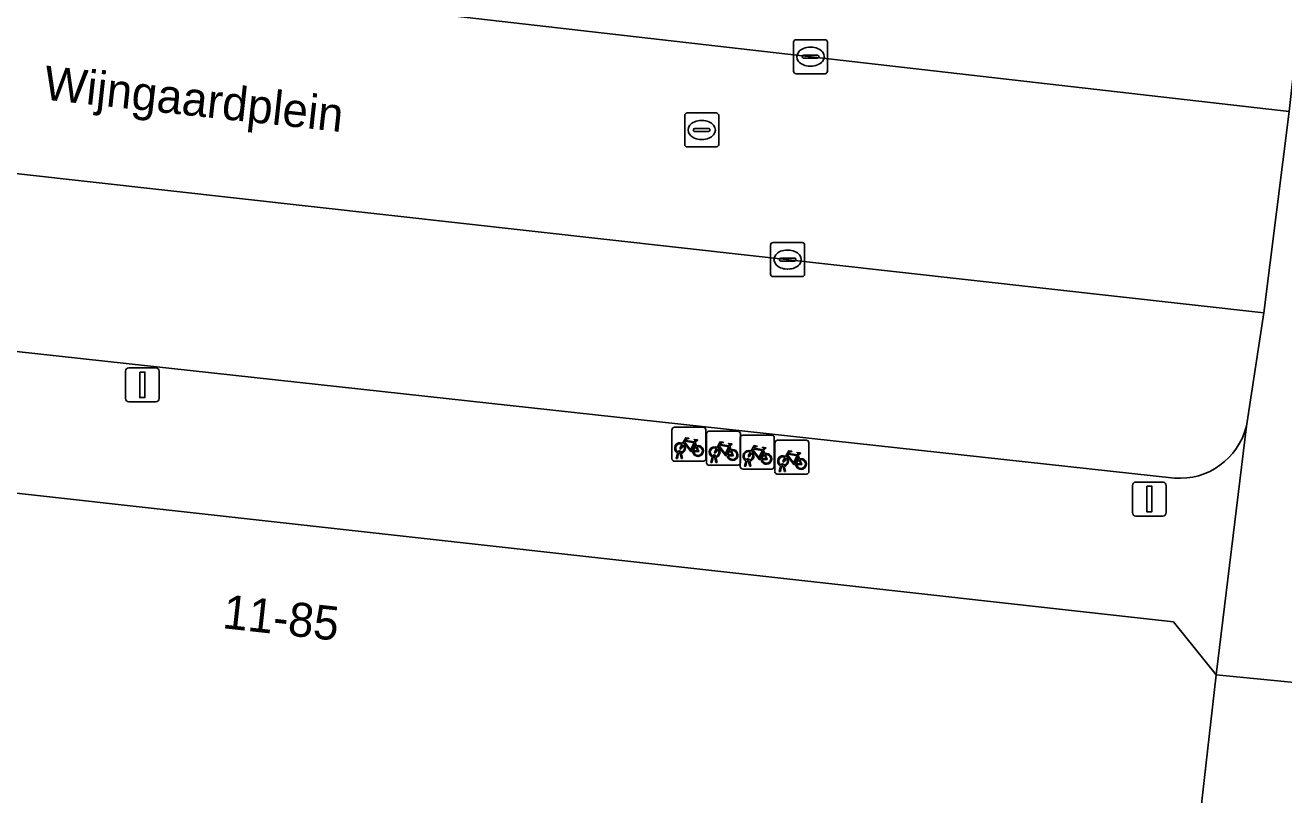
# Model space of a CAD drawing. Extents: x 162026 to 163502, y 387295 to 388169.
# Drawn here: x 162318.02 to 162355.04, y 387613.34 to 387635.99 of the extents above; entities that cross this region are included whole.
import ezdxf

# ---------------------------------------------------------------- set-up
doc = ezdxf.new("R2010")
doc.units = 0
for name, color, linetype in [('IMGEO_Fietsenrek', 7, 'Continuous'), ('IMGEO_Kolk', 7, 'Continuous'), ('IMGEO_Lichtmast', 7, 'Continuous'), ('IMGEO_Openbare_ruimte_label', 7, 'Continuous'), ('IMGEO_Pand', 7, 'Continuous'), ('IMGEO_Pand_nummerreeks', 7, 'Continuous'), ('IMGEO_Parkeervlak_open', 7, 'Continuous'), ('IMGEO_Rijbaan_lokaal_open', 7, 'Continuous'), ('IMGEO_Rioolput', 7, 'Continuous'), ('IMGEO_Voetpad_open', 7, 'Continuous')]:
    doc.layers.add(name, color=color, linetype=linetype)

msp = doc.modelspace()

# ---------------------------------------------------------------- linework, layer by layer
at = {"layer": 'IMGEO_Fietsenrek'}
for p, q in [((162337.041, 387623.231), (162337.041, 387624.072)), ((162337.041, 387624.072), (162337.041, 387623.231)), ((162337.116, 387624.156), (162337.957, 387624.156)), ((162337.957, 387624.156), (162337.116, 387624.156)), ((162338.041, 387624.081), (162338.041, 387623.24)), ((162338.041, 387623.24), (162338.041, 387624.081)), ((162338.057, 387623.112), (162338.057, 387623.953)), ((162338.057, 387623.953), (162338.057, 387623.112)), ((162338.132, 387624.037), (162338.973, 387624.037)), ((162338.973, 387624.037), (162338.132, 387624.037)), ((162339.057, 387623.962), (162339.057, 387623.121)), ((162339.057, 387623.121), (162339.057, 387623.962)), ((162339.128, 387623.924), (162339.969, 387623.924)), ((162339.969, 387623.924), (162339.128, 387623.924)), ((162337.728, 387623.705), (162337.764, 387623.61)), ((162338.744, 387623.586), (162338.78, 387623.491)), ((162339.053, 387622.999), (162339.053, 387623.84)), ((162339.053, 387623.84), (162339.053, 387622.999)), ((162340.053, 387623.849), (162340.053, 387623.008)), ((162340.053, 387623.008), (162340.053, 387623.849)), ((162340.071, 387622.848), (162340.071, 387623.689)), ((162340.071, 387623.689), (162340.071, 387622.848)), ((162340.146, 387623.773), (162340.987, 387623.773)), ((162340.987, 387623.773), (162340.146, 387623.773)), ((162341.071, 387623.698), (162341.071, 387622.857)), ((162341.071, 387622.857), (162341.071, 387623.698)), ((162337.966, 387623.156), (162337.125, 387623.156)), ((162337.125, 387623.156), (162337.966, 387623.156)), ((162337.168, 387623.24), (162337.207, 387623.4)), ((162337.202, 387623.24), (162337.168, 387623.24)), ((162337.237, 387623.388), (162337.202, 387623.24)), ((162337.279, 387623.412), (162337.278, 387623.416)), ((162337.32, 387623.24), (162337.286, 387623.382)), ((162337.31, 387623.423), (162337.311, 387623.416)), ((162337.318, 387623.386), (162337.353, 387623.24)), ((162337.353, 387623.24), (162337.32, 387623.24)), ((162338.184, 387623.121), (162338.223, 387623.281)), ((162338.253, 387623.269), (162338.218, 387623.121)), ((162338.295, 387623.293), (162338.294, 387623.297)), ((162338.336, 387623.121), (162338.302, 387623.263)), ((162338.326, 387623.304), (162338.327, 387623.297)), ((162338.334, 387623.267), (162338.369, 387623.121)), ((162339.18, 387623.008), (162339.219, 387623.168)), ((162339.249, 387623.156), (162339.214, 387623.008)), ((162339.291, 387623.18), (162339.29, 387623.184)), ((162339.322, 387623.191), (162339.323, 387623.184)), ((162339.33, 387623.154), (162339.365, 387623.008)), ((162339.74, 387623.473), (162339.776, 387623.378)), ((162340.758, 387623.322), (162340.794, 387623.227)), ((162338.982, 387623.037), (162338.141, 387623.037)), ((162338.141, 387623.037), (162338.982, 387623.037)), ((162338.218, 387623.121), (162338.184, 387623.121)), ((162338.369, 387623.121), (162338.336, 387623.121)), ((162339.978, 387622.924), (162339.137, 387622.924)), ((162339.137, 387622.924), (162339.978, 387622.924)), ((162339.214, 387623.008), (162339.18, 387623.008)), ((162339.332, 387623.008), (162339.298, 387623.15)), ((162339.365, 387623.008), (162339.332, 387623.008)), ((162340.198, 387622.857), (162340.237, 387623.017)), ((162340.232, 387622.857), (162340.198, 387622.857)), ((162340.267, 387623.005), (162340.232, 387622.857)), ((162340.309, 387623.029), (162340.308, 387623.033)), ((162340.35, 387622.857), (162340.316, 387622.999)), ((162340.34, 387623.04), (162340.341, 387623.033)), ((162340.348, 387623.003), (162340.383, 387622.857)), ((162340.383, 387622.857), (162340.35, 387622.857)), ((162340.996, 387622.773), (162340.155, 387622.773)), ((162340.155, 387622.773), (162340.996, 387622.773))]:
    msp.add_line(p, q, dxfattribs=at)
for points in [[(162337.375, 387623.63), (162337.323, 387623.54), (162337.283, 387623.515), (162337.284, 387623.562), (162337.339, 387623.656)], [(162337.354, 387623.682), (162337.449, 387623.846), (162337.535, 387623.832), (162337.537, 387623.823), (162337.481, 387623.812), (162337.454, 387623.767), (162337.71, 387623.726)], [(162337.65, 387623.438), (162337.6, 387623.438), (162337.409, 387623.689), (162337.39, 387623.657)], [(162337.697, 387623.701), (162337.44, 387623.742), (162337.423, 387623.713), (162337.59, 387623.493), (162337.697, 387623.701)], [(162337.745, 387623.603), (162337.715, 387623.68), (162337.606, 387623.462), (162337.649, 387623.462)], [(162337.679, 387623.462), (162337.799, 387623.461), (162337.755, 387623.575)], [(162337.775, 387623.582), (162337.83, 387623.437), (162337.68, 387623.437)], [(162337.71, 387623.726), (162337.735, 387623.775), (162337.729, 387623.779), (162337.706, 387623.783), (162337.694, 387623.79), (162337.693, 387623.793), (162337.695, 387623.798), (162337.79, 387623.783), (162337.792, 387623.773), (162337.782, 387623.76), (162337.77, 387623.754), (162337.756, 387623.76), (162337.728, 387623.705)], [(162338.391, 387623.511), (162338.339, 387623.421), (162338.299, 387623.396), (162338.3, 387623.443), (162338.355, 387623.537)], [(162338.37, 387623.563), (162338.465, 387623.727), (162338.551, 387623.713), (162338.553, 387623.704), (162338.497, 387623.693), (162338.47, 387623.648), (162338.726, 387623.607)], [(162338.666, 387623.319), (162338.616, 387623.319), (162338.425, 387623.57), (162338.406, 387623.538)], [(162338.713, 387623.582), (162338.456, 387623.623), (162338.439, 387623.594), (162338.606, 387623.374), (162338.713, 387623.582)], [(162338.761, 387623.484), (162338.731, 387623.561), (162338.622, 387623.343), (162338.665, 387623.343)], [(162338.726, 387623.607), (162338.751, 387623.656), (162338.745, 387623.66), (162338.722, 387623.664), (162338.71, 387623.671), (162338.709, 387623.674), (162338.711, 387623.679), (162338.806, 387623.664), (162338.808, 387623.654), (162338.798, 387623.641), (162338.786, 387623.635), (162338.772, 387623.641), (162338.744, 387623.586)], [(162339.366, 387623.45), (162339.461, 387623.614), (162339.547, 387623.6), (162339.549, 387623.591), (162339.493, 387623.58), (162339.466, 387623.535), (162339.722, 387623.494)], [(162339.722, 387623.494), (162339.747, 387623.543), (162339.741, 387623.547), (162339.718, 387623.551), (162339.706, 387623.558), (162339.705, 387623.561), (162339.707, 387623.566), (162339.802, 387623.551), (162339.804, 387623.541), (162339.794, 387623.528), (162339.782, 387623.522), (162339.768, 387623.528), (162339.74, 387623.473)], [(162338.695, 387623.343), (162338.815, 387623.342), (162338.771, 387623.456)], [(162338.791, 387623.463), (162338.846, 387623.318), (162338.696, 387623.318)], [(162339.387, 387623.398), (162339.335, 387623.308), (162339.295, 387623.283), (162339.296, 387623.33), (162339.351, 387623.424)], [(162339.662, 387623.206), (162339.612, 387623.206), (162339.421, 387623.457), (162339.402, 387623.425)], [(162339.709, 387623.469), (162339.452, 387623.51), (162339.435, 387623.481), (162339.602, 387623.261), (162339.709, 387623.469)], [(162339.757, 387623.371), (162339.727, 387623.448), (162339.618, 387623.23), (162339.661, 387623.23)], [(162339.691, 387623.23), (162339.811, 387623.229), (162339.767, 387623.343)], [(162339.787, 387623.35), (162339.842, 387623.205), (162339.692, 387623.205)], [(162340.405, 387623.247), (162340.353, 387623.157), (162340.313, 387623.132), (162340.314, 387623.179), (162340.369, 387623.273)], [(162340.384, 387623.299), (162340.479, 387623.463), (162340.565, 387623.449), (162340.567, 387623.44), (162340.511, 387623.429), (162340.484, 387623.384), (162340.74, 387623.343)], [(162340.68, 387623.055), (162340.63, 387623.055), (162340.439, 387623.306), (162340.42, 387623.274)], [(162340.727, 387623.318), (162340.47, 387623.359), (162340.453, 387623.33), (162340.62, 387623.11), (162340.727, 387623.318)], [(162340.775, 387623.22), (162340.745, 387623.297), (162340.636, 387623.079), (162340.679, 387623.079)], [(162340.709, 387623.079), (162340.829, 387623.078), (162340.785, 387623.192)], [(162340.805, 387623.199), (162340.86, 387623.054), (162340.71, 387623.054)], [(162340.74, 387623.343), (162340.765, 387623.392), (162340.759, 387623.396), (162340.736, 387623.4), (162340.724, 387623.407), (162340.723, 387623.41), (162340.725, 387623.415), (162340.82, 387623.4), (162340.822, 387623.39), (162340.812, 387623.377), (162340.8, 387623.371), (162340.786, 387623.377), (162340.758, 387623.322)]]:
    msp.add_lwpolyline(points, dxfattribs=at)
for centre, radius, start, end in [((162337.119, 387624.078), 0.0779, 92.4484, 184.2845), ((162337.119, 387624.078), 0.0779, 92.4484, 184.2845), ((162337.963, 387624.078), 0.0779, 2.4484, 94.2845), ((162337.963, 387624.078), 0.0779, 2.4484, 94.2845), ((162338.135, 387623.959), 0.0779, 92.4484, 184.2845), ((162338.135, 387623.959), 0.0779, 92.4484, 184.2845), ((162338.979, 387623.959), 0.0779, 2.4484, 94.2845), ((162338.979, 387623.959), 0.0779, 2.4484, 94.2845), ((162339.131, 387623.846), 0.0779, 92.4484, 184.2845), ((162339.131, 387623.846), 0.0779, 92.4484, 184.2845), ((162339.975, 387623.846), 0.0779, 2.4484, 94.2845), ((162339.975, 387623.846), 0.0779, 2.4484, 94.2845), ((162337.281, 387623.541), 0.159, 62.6766, 242.1369), ((162337.281, 387623.541), 0.129, 63.3192, 238.903), ((162337.281, 387623.541), 0.129, 283.6043, 43.4302), ((162337.281, 387623.541), 0.159, 283.5766, 46.6042), ((162337.808, 387623.457), 0.159, 113.3408, 178.3217), ((162337.808, 387623.457), 0.159, 187.0065, 105.7708), ((162337.808, 387623.457), 0.129, 113.923, 177.9556), ((162337.808, 387623.457), 0.129, 188.6715, 104.5883), ((162338.297, 387623.422), 0.159, 62.6766, 242.1369), ((162338.297, 387623.422), 0.129, 63.3192, 238.903), ((162338.297, 387623.422), 0.159, 283.5766, 46.6042), ((162340.149, 387623.695), 0.0779, 92.4484, 184.2845), ((162340.149, 387623.695), 0.0779, 92.4484, 184.2845), ((162340.993, 387623.695), 0.0779, 2.4484, 94.2845), ((162340.993, 387623.695), 0.0779, 2.4484, 94.2845), ((162337.119, 387623.234), 0.0779, 182.4484, 274.2845), ((162337.119, 387623.234), 0.0779, 182.4484, 274.2845), ((162337.261, 387623.412), 0.0499, 12.8025, 158.6934), ((162337.281, 387623.541), 0.159, 253.9967, 271.7867), ((162337.261, 387623.412), 0.0174, 12.8025, 163.4502), ((162337.281, 387623.541), 0.129, 253.415, 269.0204), ((162337.963, 387623.234), 0.0779, 272.4484, 4.2845), ((162337.963, 387623.234), 0.0779, 272.4484, 4.2845), ((162338.277, 387623.293), 0.0499, 12.8025, 158.6934), ((162338.297, 387623.422), 0.159, 253.9967, 271.7867), ((162338.277, 387623.293), 0.0174, 12.8025, 163.4502), ((162338.297, 387623.422), 0.129, 253.415, 269.0204), ((162338.297, 387623.422), 0.129, 283.6043, 43.4302), ((162338.824, 387623.338), 0.159, 113.3408, 178.3217), ((162338.824, 387623.338), 0.159, 187.0065, 105.7708), ((162338.824, 387623.338), 0.129, 113.923, 177.9556), ((162338.824, 387623.338), 0.129, 188.6715, 104.5883), ((162339.293, 387623.309), 0.159, 62.6766, 242.1369), ((162339.293, 387623.309), 0.129, 63.3192, 238.903), ((162339.273, 387623.18), 0.0499, 12.8025, 158.6934), ((162339.293, 387623.309), 0.159, 253.9967, 271.7867), ((162339.273, 387623.18), 0.0174, 12.8025, 163.4502), ((162339.293, 387623.309), 0.129, 253.415, 269.0204), ((162339.293, 387623.309), 0.129, 283.6043, 43.4302), ((162339.293, 387623.309), 0.159, 283.5766, 46.6042), ((162339.82, 387623.225), 0.159, 113.3408, 178.3217), ((162339.82, 387623.225), 0.159, 187.0065, 105.7708), ((162339.82, 387623.225), 0.129, 113.923, 177.9556), ((162339.82, 387623.225), 0.129, 188.6715, 104.5883), ((162340.311, 387623.158), 0.159, 62.6766, 242.1369), ((162340.311, 387623.158), 0.129, 63.3192, 238.903), ((162340.311, 387623.158), 0.129, 283.6043, 43.4302), ((162340.311, 387623.158), 0.159, 283.5766, 46.6042), ((162340.838, 387623.074), 0.159, 113.3408, 178.3217), ((162340.838, 387623.074), 0.159, 187.0065, 105.7708), ((162340.838, 387623.074), 0.129, 113.923, 177.9556), ((162340.838, 387623.074), 0.129, 188.6715, 104.5883), ((162338.135, 387623.115), 0.0779, 182.4484, 274.2845), ((162338.135, 387623.115), 0.0779, 182.4484, 274.2845), ((162338.979, 387623.115), 0.0779, 272.4484, 4.2845), ((162338.979, 387623.115), 0.0779, 272.4484, 4.2845), ((162339.131, 387623.002), 0.0779, 182.4484, 274.2845), ((162339.131, 387623.002), 0.0779, 182.4484, 274.2845), ((162339.975, 387623.002), 0.0779, 272.4484, 4.2845), ((162339.975, 387623.002), 0.0779, 272.4484, 4.2845), ((162340.149, 387622.851), 0.0779, 182.4484, 274.2845), ((162340.149, 387622.851), 0.0779, 182.4484, 274.2845), ((162340.291, 387623.029), 0.0499, 12.8025, 158.6934), ((162340.311, 387623.158), 0.159, 253.9967, 271.7867), ((162340.291, 387623.029), 0.0174, 12.8025, 163.4502), ((162340.311, 387623.158), 0.129, 253.415, 269.0204), ((162340.993, 387622.851), 0.0779, 272.4484, 4.2845), ((162340.993, 387622.851), 0.0779, 272.4484, 4.2845)]:
    msp.add_arc(centre, radius, start, end, dxfattribs=at)
at = {"layer": 'IMGEO_Kolk'}
for p, q in [((162340.618, 387634.637), (162340.618, 387635.489)), ((162340.693, 387635.563), (162341.545, 387635.563)), ((162341.619, 387635.489), (162341.619, 387634.637)), ((162340.877, 387635.057), (162340.877, 387635.069)), ((162341.315, 387635.02), (162340.917, 387635.02)), ((162340.92, 387635.106), (162341.318, 387635.106)), ((162341.106, 387635.343), (162341.131, 387635.343)), ((162341.361, 387635.069), (162341.361, 387635.057)), ((162341.129, 387634.783), (162341.104, 387634.783)), ((162341.545, 387634.563), (162340.693, 387634.563)), ((162339.943, 387628.665), (162339.943, 387629.517)), ((162340.018, 387629.591), (162340.87, 387629.591)), ((162340.944, 387629.517), (162340.944, 387628.665)), ((162340.202, 387629.085), (162340.202, 387629.097)), ((162340.245, 387629.134), (162340.643, 387629.134)), ((162340.431, 387629.371), (162340.456, 387629.371)), ((162340.686, 387629.097), (162340.686, 387629.085)), ((162340.64, 387629.048), (162340.242, 387629.048)), ((162340.454, 387628.811), (162340.429, 387628.811)), ((162340.87, 387628.591), (162340.018, 387628.591))]:
    msp.add_line(p, q, dxfattribs=at)
for points in [[(162340.618, 387634.637), (162340.618, 387635.489)], [(162340.693, 387635.563), (162341.545, 387635.563)], [(162341.619, 387635.489), (162341.619, 387634.637)], [(162341.545, 387634.563), (162340.693, 387634.563)], [(162339.943, 387628.665), (162339.943, 387629.517)], [(162340.018, 387629.591), (162340.87, 387629.591)], [(162340.944, 387629.517), (162340.944, 387628.665)], [(162340.87, 387628.591), (162340.018, 387628.591)]]:
    msp.add_lwpolyline(points, dxfattribs=at)
for centre, radius, start, end in [((162340.695, 387635.487), 0.0765, 91.552, 178.448), ((162340.695, 387635.487), 0.0765, 91.552, 178.448), ((162341.543, 387635.487), 0.0765, 1.552, 88.448), ((162341.543, 387635.487), 0.0765, 1.552, 88.448), ((162340.917, 387635.066), 0.0403, 85.8775, 175.7526), ((162340.914, 387635.056), 0.0366, 178.938, 274.7102), ((162341.318, 387635.063), 0.043, 264.8664, 352.4533), ((162341.322, 387635.068), 0.0386, 1.7309, 96.639), ((162340.695, 387634.639), 0.0765, 181.552, 268.448), ((162340.695, 387634.639), 0.0765, 181.552, 268.448), ((162341.543, 387634.639), 0.0765, 271.552, 358.448), ((162341.543, 387634.639), 0.0765, 271.552, 358.448), ((162340.02, 387629.515), 0.0765, 91.552, 178.448), ((162340.02, 387629.515), 0.0765, 91.552, 178.448), ((162340.868, 387629.515), 0.0765, 1.552, 88.448), ((162340.868, 387629.515), 0.0765, 1.552, 88.448), ((162340.242, 387629.094), 0.0403, 85.8775, 175.7526), ((162340.239, 387629.084), 0.0366, 178.938, 274.7102), ((162340.643, 387629.091), 0.043, 264.8664, 352.4533), ((162340.647, 387629.096), 0.0386, 1.7309, 96.639), ((162340.02, 387628.667), 0.0765, 181.552, 268.448), ((162340.02, 387628.667), 0.0765, 181.552, 268.448), ((162340.868, 387628.667), 0.0765, 271.552, 358.448), ((162340.868, 387628.667), 0.0765, 271.552, 358.448)]:
    msp.add_arc(centre, radius, start, end, dxfattribs=at)
for centre, major_axis, ratio, start_param, end_param in [((162341.105, 387635.063), (-0.387, 0.002), 0.722429, 4.712389, 7.853982), ((162341.13, 387635.063), (-0.39, 0.002), 0.717154, 1.570796, 4.712389), ((162340.43, 387629.091), (-0.387, 0.002), 0.722429, 4.712389, 7.853982), ((162340.455, 387629.091), (-0.39, 0.002), 0.717154, 1.570796, 4.712389)]:
    msp.add_ellipse(centre, major_axis=major_axis, ratio=ratio, start_param=start_param, end_param=end_param, dxfattribs=at)
at = {"layer": 'IMGEO_Lichtmast'}
for p, q in [((162320.969, 387625.002), (162320.969, 387625.802)), ((162320.969, 387625.802), (162320.969, 387625.002)), ((162321.069, 387625.902), (162321.859, 387625.902)), ((162321.859, 387625.902), (162321.069, 387625.902)), ((162321.959, 387625.802), (162321.959, 387625.002)), ((162321.959, 387625.002), (162321.959, 387625.802)), ((162321.859, 387624.902), (162321.069, 387624.902)), ((162321.069, 387624.902), (162321.859, 387624.902)), ((162350.591, 387621.642), (162350.591, 387622.442)), ((162350.591, 387622.442), (162350.591, 387621.642)), ((162350.691, 387622.542), (162351.481, 387622.542)), ((162351.481, 387622.542), (162350.691, 387622.542)), ((162351.581, 387622.442), (162351.581, 387621.642)), ((162351.581, 387621.642), (162351.581, 387622.442)), ((162351.481, 387621.542), (162350.691, 387621.542)), ((162350.691, 387621.542), (162351.481, 387621.542))]:
    msp.add_line(p, q, dxfattribs=at)
for points in [[(162321.389, 387625.777), (162321.539, 387625.777), (162321.539, 387625.027), (162321.389, 387625.027), (162321.389, 387625.777)], [(162351.011, 387622.417), (162351.161, 387622.417), (162351.161, 387621.667), (162351.011, 387621.667), (162351.011, 387622.417)]]:
    msp.add_lwpolyline(points, dxfattribs=at)
for centre, start, end in [((162321.069, 387625.802), 90, 180), ((162321.069, 387625.802), 90, 180), ((162321.859, 387625.802), 0, 90), ((162321.859, 387625.802), 360, 90), ((162321.069, 387625.002), 180, 270), ((162321.069, 387625.002), 180, 270), ((162321.859, 387625.002), 270, 0), ((162321.859, 387625.002), 270, 0), ((162350.691, 387622.442), 90, 180), ((162350.691, 387622.442), 90, 180), ((162351.481, 387622.442), 0, 90), ((162351.481, 387622.442), 360, 90), ((162350.691, 387621.642), 180, 270), ((162350.691, 387621.642), 180, 270), ((162351.481, 387621.642), 270, 0), ((162351.481, 387621.642), 270, 0)]:
    msp.add_arc(centre, 0.1, start, end, dxfattribs=at)
at = {"layer": 'IMGEO_Pand'}
msp.add_lwpolyline([(162349.238, 387583.259), (162353.049, 387616.866), (162351.794, 387618.431), (162301.256, 387624.052), (162301.36, 387624.979), (162284.468, 387626.843), (162279.706, 387584.469)], dxfattribs=at)
at = {"layer": 'IMGEO_Parkeervlak_open'}
for points in [[(162286.664, 387645.047), (162286.253, 387641.35), (162355.196, 387633.448), (162355.612, 387637.187)], [(162353.939, 387624.19), (162354.457, 387627.527), (162285.571, 387635.22)], [(162286.84, 387629.786), (162287.54, 387629.691), (162351.822, 387622.658)]]:
    msp.add_lwpolyline(points, dxfattribs=at)
msp.add_arc((162351.979, 387624.67), 2.018, 265.5354, 346.2486, dxfattribs=at)
at = {"layer": 'IMGEO_Rijbaan_lokaal_open'}
msp.add_lwpolyline([(162286.253, 387641.35), (162285.571, 387635.22), (162354.457, 387627.527), (162355.196, 387633.448)], close=True, dxfattribs=at)
at = {"layer": 'IMGEO_Rioolput'}
for p, q in [((162337.417, 387632.48), (162337.417, 387633.332)), ((162337.492, 387633.406), (162338.344, 387633.406)), ((162337.905, 387633.186), (162337.93, 387633.186)), ((162338.418, 387633.332), (162338.418, 387632.48)), ((162337.676, 387632.9), (162337.676, 387632.912)), ((162338.114, 387632.863), (162337.716, 387632.863)), ((162337.719, 387632.949), (162338.117, 387632.949)), ((162338.16, 387632.912), (162338.16, 387632.9)), ((162337.928, 387632.626), (162337.903, 387632.626)), ((162338.344, 387632.406), (162337.492, 387632.406))]:
    msp.add_line(p, q, dxfattribs=at)
for points in [[(162337.417, 387632.48), (162337.417, 387633.332)], [(162337.492, 387633.406), (162338.344, 387633.406)], [(162338.418, 387633.332), (162338.418, 387632.48)], [(162338.344, 387632.406), (162337.492, 387632.406)]]:
    msp.add_lwpolyline(points, dxfattribs=at)
for centre, radius, start, end in [((162337.494, 387633.33), 0.0765, 91.552, 178.448), ((162337.494, 387633.33), 0.0765, 91.552, 178.448), ((162338.342, 387633.33), 0.0765, 1.552, 88.448), ((162338.342, 387633.33), 0.0765, 1.552, 88.448), ((162337.716, 387632.909), 0.0403, 85.8775, 175.7526), ((162337.713, 387632.899), 0.0366, 178.938, 274.7102), ((162338.117, 387632.906), 0.043, 264.8664, 352.4533), ((162338.121, 387632.911), 0.0386, 1.7309, 96.639), ((162337.494, 387632.482), 0.0765, 181.552, 268.448), ((162337.494, 387632.482), 0.0765, 181.552, 268.448), ((162338.342, 387632.482), 0.0765, 271.552, 358.448), ((162338.342, 387632.482), 0.0765, 271.552, 358.448)]:
    msp.add_arc(centre, radius, start, end, dxfattribs=at)
for centre, major_axis, ratio, start_param, end_param in [((162337.904, 387632.906), (-0.387, 0.002), 0.722429, 4.712389, 7.853982), ((162337.929, 387632.906), (-0.39, 0.002), 0.717154, 1.570796, 4.712389)]:
    msp.add_ellipse(centre, major_axis=major_axis, ratio=ratio, start_param=start_param, end_param=end_param, dxfattribs=at)
at = {"layer": 'IMGEO_Voetpad_open'}
for points in [[(162355.612, 387637.187), (162355.196, 387633.448), (162354.457, 387627.527), (162353.939, 387624.19), (162353.049, 387616.866), (162355.852, 387616.592), (162356.362, 387620.977), (162356.598, 387623.009), (162357.316, 387622.969), (162357.664, 387625.703), (162356.721, 387625.782), (162358.259, 387638.371), (162359.191, 387638.311), (162359.752, 387642.699), (162343.592, 387647.106)], [(162285.173, 387631.635), (162284.468, 387626.843), (162301.36, 387624.979), (162301.256, 387624.052), (162351.794, 387618.431), (162353.049, 387616.866), (162353.939, 387624.19)], [(162351.822, 387622.658), (162287.54, 387629.691)]]:
    msp.add_lwpolyline(points, dxfattribs=at)
msp.add_lwpolyline([(162355.852, 387616.592), (162353.049, 387616.866), (162349.238, 387583.259), (162351.943, 387582.961)], close=True, dxfattribs=at)
msp.add_arc((162351.979, 387624.67), 2.018, 265.5354, 346.2486, dxfattribs=at)

# ---------------------------------------------------------------- texts
at = {"layer": 'IMGEO_Openbare_ruimte_label'}
msp.add_text('Wijngaardplein', height=1, rotation=353.7421, dxfattribs=at).set_placement((162318.528, 387633.807))
at = {"layer": 'IMGEO_Pand_nummerreeks'}
msp.add_text('11-85', height=1, rotation=353.6516, dxfattribs=at).set_placement((162323.794, 387618.245))

doc.saveas('drawing.dxf')
